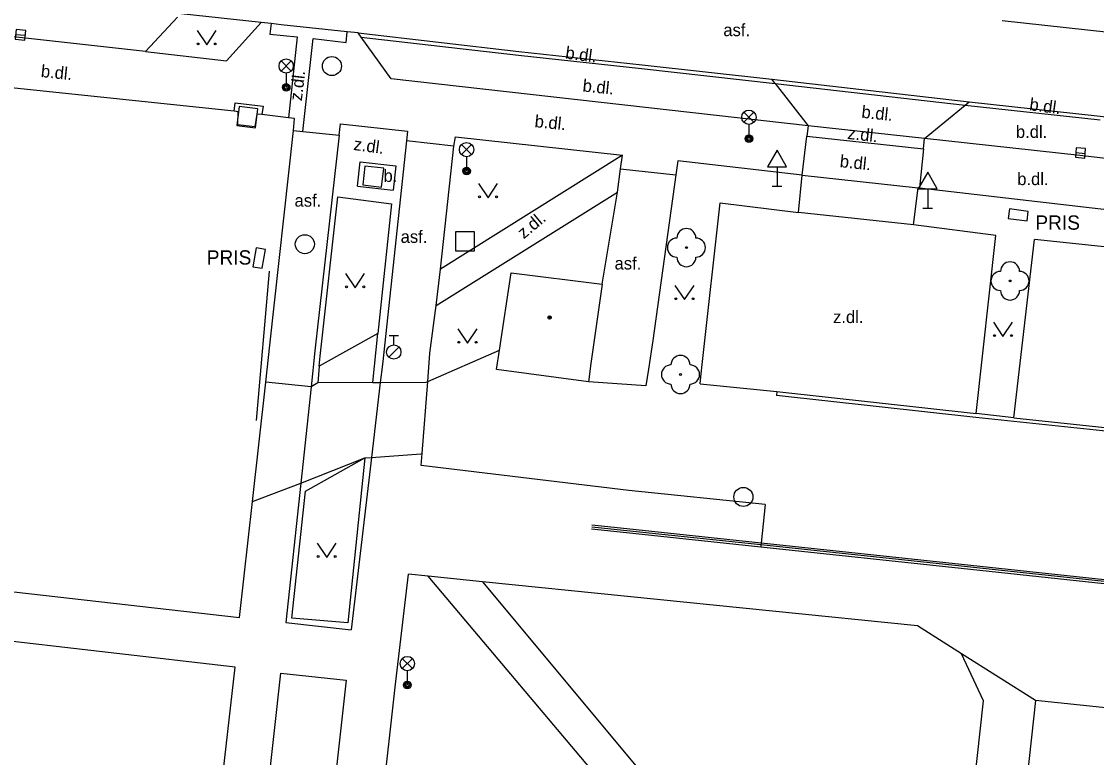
# Model space of a CAD drawing. Extents: x -595546 to -593986, y -1160845 to -1159202.
# Drawn here: x -594289.5 to -594233, y -1160060.3 to -1160021.7 of the extents above; entities that cross this region are included whole.
import ezdxf

# ---------------------------------------------------------------- set-up
doc = ezdxf.new("R2010")
doc.units = 0
for name, color, linetype in [('Level 22', 7, 'Continuous'), ('Level 24', 7, 'Continuous'), ('Level 26', 7, 'Continuous'), ('Level 27', 7, 'Continuous'), ('Level 28', 7, 'Continuous'), ('Level 33', 7, 'Continuous'), ('Level 34', 7, 'Continuous'), ('Level 36', 7, 'Continuous'), ('Level 39', 7, 'Continuous'), ('Specificka linie pasportu komunikaci', 7, 'Continuous'), ('TM - budovy zdene_ betonove - NN', 7, 'Continuous'), ('TM - budovy zdene_ betonove - VP', 7, 'Continuous'), ('TM - chodniky - VP', 7, 'Continuous'), ('TM - komunikace - VP', 7, 'Continuous'), ('TM - letecke snimky - pomocna linie', 7, 'Continuous'), ('TM - pomocna konstrukcni linie', 7, 'Continuous'), ('TM - popis objektu', 7, 'Continuous'), ('TM - popis povrchu', 7, 'Continuous'), ('TM - rozhrani ploch obecne - VP', 7, 'Continuous'), ('TM - zabradli - VP', 7, 'Continuous')]:
    doc.layers.add(name, color=color, linetype=linetype)

msp = doc.modelspace()

# ---------------------------------------------------------------- linework, layer by layer
at = {"layer": 'Level 22'}
for centre in [(-594254.55, -1160033.56), (-594237.56, -1160035.31), (-594254.86, -1160040.22)]:
    msp.add_circle(centre, 0.05, dxfattribs=at)
for centre, start, end in [((-594254.55, -1160033.06), 0, 180), ((-594255.05, -1160033.56), 90, 270), ((-594254.05, -1160033.56), 270, 90), ((-594254.55, -1160034.06), 180, 0), ((-594237.56, -1160034.81), 0, 180), ((-594238.06, -1160035.31), 90, 270), ((-594237.06, -1160035.31), 270, 90), ((-594237.56, -1160035.81), 180, 0), ((-594254.86, -1160039.72), 0, 180), ((-594255.36, -1160040.22), 90, 270), ((-594254.36, -1160040.22), 270, 90), ((-594254.86, -1160040.72), 180, 0)]:
    msp.add_arc(centre, 0.5, start, end, dxfattribs=at)
at = {"layer": 'Level 24'}
for points in [[(-594237.657, -1160032.025), (-594236.665, -1160032.151), (-594236.603, -1160031.655), (-594237.595, -1160031.529)], [(-594276.818, -1160034.645), (-594276.649, -1160033.66), (-594277.142, -1160033.575), (-594277.311, -1160034.56)]]:
    msp.add_lwpolyline(points, close=True, dxfattribs=at)
at = {"layer": 'Level 26'}
for points in [[(-594278.157, -1160027.146), (-594277.164, -1160027.267), (-594277.043, -1160026.274), (-594278.036, -1160026.153)], [(-594271.543, -1160030.27), (-594270.55, -1160030.383), (-594270.437, -1160029.39), (-594271.43, -1160029.277)], [(-594266.67, -1160033.73), (-594265.67, -1160033.73), (-594265.67, -1160032.73), (-594266.67, -1160032.73)]]:
    msp.add_lwpolyline(points, close=True, dxfattribs=at)
at = {"layer": 'Level 27'}
for p, q in [((-594289.759, -1160022.365), (-594289.261, -1160022.415)), ((-594234.109, -1160028.569), (-594233.611, -1160028.611))]:
    msp.add_line(p, q, dxfattribs=at)
for points in [[(-594289.784, -1160022.613), (-594289.287, -1160022.664), (-594289.236, -1160022.167), (-594289.733, -1160022.116)], [(-594234.13, -1160028.818), (-594233.632, -1160028.86), (-594233.59, -1160028.362), (-594234.088, -1160028.32)]]:
    msp.add_lwpolyline(points, close=True, dxfattribs=at)
for centre in [(-594273.16, -1160024.03), (-594274.58, -1160033.38), (-594251.56, -1160046.65)]:
    msp.add_circle(centre, 0.5, dxfattribs=at)
at = {"layer": 'Level 28'}
for p, q in [((-594270.16, -1160038.165), (-594269.66, -1160038.165)), ((-594269.91, -1160038.665), (-594269.91, -1160038.165)), ((-594270.168, -1160039.312), (-594269.638, -1160038.782))]:
    msp.add_line(p, q, dxfattribs=at)
msp.add_circle((-594269.91, -1160039.04), 0.375, dxfattribs=at)
at = {"layer": 'Level 33'}
for p, q in [((-594275.825, -1160024.29), (-594275.295, -1160023.76)), ((-594275.825, -1160023.76), (-594275.295, -1160024.29)), ((-594275.56, -1160024.4), (-594275.56, -1160025.15)), ((-594251.535, -1160026.98), (-594251.005, -1160026.45)), ((-594251.535, -1160026.45), (-594251.005, -1160026.98)), ((-594251.27, -1160027.09), (-594251.27, -1160027.84)), ((-594266.355, -1160028.68), (-594265.825, -1160028.15)), ((-594266.355, -1160028.15), (-594265.825, -1160028.68)), ((-594266.09, -1160028.79), (-594266.09, -1160029.54)), ((-594269.465, -1160055.66), (-594268.935, -1160055.13)), ((-594269.465, -1160055.13), (-594268.935, -1160055.66)), ((-594269.2, -1160055.77), (-594269.2, -1160056.52))]:
    msp.add_line(p, q, dxfattribs=at)
for centre, radius in [((-594275.56, -1160024.025), 0.375), ((-594275.56, -1160025.15), 0.2), ((-594275.56, -1160025.15), 0.145), ((-594275.56, -1160025.15), 0.0876), ((-594251.27, -1160026.715), 0.375), ((-594266.09, -1160028.415), 0.375), ((-594251.27, -1160027.84), 0.2), ((-594251.27, -1160027.84), 0.145), ((-594251.27, -1160027.84), 0.0876), ((-594266.09, -1160029.54), 0.2), ((-594266.09, -1160029.54), 0.145), ((-594266.09, -1160029.54), 0.0876), ((-594269.2, -1160055.395), 0.375), ((-594269.2, -1160056.52), 0.2), ((-594269.2, -1160056.52), 0.145), ((-594269.2, -1160056.52), 0.0876)]:
    msp.add_circle(centre, radius, dxfattribs=at)
at = {"layer": 'Level 34'}
for p, q in [((-594249.79, -1160029.312), (-594249.79, -1160030.33)), ((-594250.04, -1160030.33), (-594249.54, -1160030.33)), ((-594241.88, -1160030.472), (-594241.88, -1160031.49)), ((-594242.13, -1160031.49), (-594241.63, -1160031.49))]:
    msp.add_line(p, q, dxfattribs=at)
for points in [[(-594250.29, -1160029.312), (-594249.29, -1160029.312), (-594249.79, -1160028.446)], [(-594242.38, -1160030.472), (-594241.38, -1160030.472), (-594241.88, -1160029.606)]]:
    msp.add_lwpolyline(points, close=True, dxfattribs=at)
at = {"layer": 'Level 36'}
for points in [[(-594280.23, -1160022.17), (-594279.73, -1160022.92), (-594279.23, -1160022.17)], [(-594265.46, -1160030.19), (-594264.96, -1160030.94), (-594264.46, -1160030.19)], [(-594272.44, -1160034.92), (-594271.94, -1160035.67), (-594271.44, -1160034.92)], [(-594255.15, -1160035.54), (-594254.65, -1160036.29), (-594254.15, -1160035.54)], [(-594238.43, -1160037.48), (-594237.93, -1160038.23), (-594237.43, -1160037.48)], [(-594266.54, -1160037.83), (-594266.04, -1160038.58), (-594265.54, -1160037.83)], [(-594273.93, -1160049.07), (-594273.43, -1160049.82), (-594272.93, -1160049.07)]]:
    msp.add_lwpolyline(points, dxfattribs=at)
for centre in [(-594280.18, -1160022.87), (-594279.281, -1160022.87), (-594265.41, -1160030.89), (-594264.511, -1160030.89), (-594272.39, -1160035.62), (-594271.491, -1160035.62), (-594255.1, -1160036.24), (-594254.201, -1160036.24), (-594238.38, -1160038.18), (-594237.481, -1160038.18), (-594266.49, -1160038.53), (-594265.591, -1160038.53), (-594273.88, -1160049.77), (-594272.981, -1160049.77)]:
    msp.add_circle(centre, 0.05, dxfattribs=at)
at = {"layer": 'Level 39'}
for radius in [0.09, 0.0398]:
    msp.add_circle((-594261.73, -1160037.23), radius, dxfattribs=at)
at = {"layer": 'Specificka linie pasportu komunikaci'}
for points in [[(-594237.97, -1160021.64), (-594225.5, -1160023)], [(-594276.84, -1160026.58), (-594277.1, -1160026.55), (-594277.2, -1160027.22), (-594278.1, -1160027.11), (-594278.08, -1160026.44), (-594278.29, -1160026.4)], [(-594242.63, -1160032.36), (-594248.66, -1160031.71)], [(-594271.01, -1160040.64), (-594270.74, -1160038.07)], [(-594268.13, -1160040.58), (-594264.36, -1160038.95)], [(-594273.82, -1160039.78), (-594273.9, -1160040.65)], [(-594270.62, -1160040.64), (-594268.21, -1160040.62), (-594268.13, -1160040.58)], [(-594274.25, -1160040.86), (-594276.63, -1160040.62)], [(-594273.9, -1160040.65), (-594274.25, -1160040.86)], [(-594271.01, -1160040.64), (-594273.9, -1160040.65)], [(-594271.01, -1160040.64), (-594270.62, -1160040.64)], [(-594271.08, -1160044.57), (-594268.49, -1160044.38), (-594268.42, -1160044.37)], [(-594274.79, -1160045.92), (-594271.43, -1160044.59)], [(-594271.43, -1160044.59), (-594271.08, -1160044.57)], [(-594277.33, -1160046.88), (-594274.79, -1160045.92)]]:
    msp.add_lwpolyline(points, dxfattribs=at)
at = {"layer": 'TM - budovy zdene_ betonove - NN'}
for points in [[(-594239.36, -1160042.48), (-594249.82, -1160041.32)], [(-594222.4, -1160044.26), (-594239.36, -1160042.48)], [(-594250.42, -1160047.04), (-594250.63, -1160049.07)], [(-594250.63, -1160049.07), (-594250.64, -1160049.17)], [(-594250.64, -1160049.17), (-594250.65, -1160049.27)]]:
    msp.add_lwpolyline(points, dxfattribs=at)
at = {"layer": 'TM - budovy zdene_ betonove - VP'}
for points in [[(-594264.36, -1160038.95), (-594263.74, -1160034.89)], [(-594263.74, -1160034.89), (-594258.98, -1160035.47)], [(-594258.98, -1160035.47), (-594259.56, -1160039.64)], [(-594264.51, -1160039.96), (-594264.36, -1160038.95)], [(-594259.69, -1160040.61), (-594264.51, -1160039.96)], [(-594259.56, -1160039.64), (-594259.69, -1160040.61)], [(-594250.65, -1160049.27), (-594240.13, -1160050.39)], [(-594240.13, -1160050.39), (-594221.53, -1160052.38)]]:
    msp.add_lwpolyline(points, dxfattribs=at)
at = {"layer": 'TM - chodniky - VP'}
for points in [[(-594282.94, -1160023.27), (-594278.7, -1160023.76), (-594276.87, -1160021.74)], [(-594278.29, -1160026.4), (-594310.9, -1160022.98)], [(-594278.29, -1160026.4), (-594278.24, -1160025.96), (-594276.77, -1160026.13), (-594276.84, -1160026.58)], [(-594275.44, -1160026.75), (-594276.84, -1160026.58)], [(-594275.13, -1160026.79), (-594275.44, -1160026.75)], [(-594275.17, -1160027.41), (-594275.13, -1160026.79)], [(-594276.63, -1160040.62), (-594276.41, -1160038.68), (-594275.17, -1160027.41)], [(-594266.75, -1160028.23), (-594266.67, -1160027.74)], [(-594266.67, -1160027.74), (-594257.91, -1160028.7)], [(-594267.46, -1160034.69), (-594266.75, -1160028.23)], [(-594257.91, -1160028.7), (-594267.46, -1160034.69)], [(-594248.47, -1160029.75), (-594255, -1160029.01), (-594255.1, -1160029.74)], [(-594255.1, -1160029.74), (-594256.31, -1160038.43), (-594256.54, -1160039.94)], [(-594248.66, -1160031.71), (-594248.47, -1160029.75)], [(-594242.63, -1160032.36), (-594242.38, -1160030.42)], [(-594242.38, -1160030.42), (-594242.31, -1160030.42)], [(-594242.31, -1160030.42), (-594231.58, -1160031.66)], [(-594273.82, -1160039.78), (-594273.77, -1160039.25), (-594272.85, -1160030.89), (-594270.03, -1160031.26), (-594270.74, -1160038.07)], [(-594267.68, -1160036.59), (-594258.17, -1160030.65)], [(-594258.98, -1160035.47), (-594258.17, -1160030.65)], [(-594253.79, -1160040.35), (-594253.7, -1160039.53), (-594252.77, -1160031.21), (-594248.66, -1160031.71)], [(-594239.34, -1160042.27), (-594238.3, -1160032.92), (-594242.63, -1160032.36)], [(-594237.36, -1160042.49), (-594236.27, -1160033.13)], [(-594231.78, -1160033.61), (-594236.27, -1160033.13)], [(-594268.13, -1160040.58), (-594268.01, -1160039.1), (-594267.68, -1160036.59)], [(-594270.74, -1160038.07), (-594273.82, -1160039.78)], [(-594256.54, -1160039.94), (-594256.68, -1160040.81)], [(-594268.42, -1160044.37), (-594268.13, -1160040.58)], [(-594256.68, -1160040.81), (-594259.69, -1160040.61)], [(-594253.83, -1160040.71), (-594253.79, -1160040.35)], [(-594277.33, -1160046.88), (-594276.63, -1160040.62)], [(-594253.83, -1160040.71), (-594249.8, -1160041.12)], [(-594249.8, -1160041.12), (-594249.82, -1160041.32)], [(-594237.36, -1160042.49), (-594239.34, -1160042.27)], [(-594268.47, -1160045), (-594268.42, -1160044.37)], [(-594272.33, -1160053.26), (-594275.27, -1160053.01), (-594274.54, -1160046.34), (-594271.43, -1160044.59)], [(-594271.43, -1160044.59), (-594272.33, -1160053.26)], [(-594250.42, -1160047.04), (-594257.57, -1160046.31), (-594268.47, -1160045)], [(-594278.01, -1160052.98), (-594277.33, -1160046.88)], [(-594299.41, -1160050.55), (-594278.01, -1160052.98)], [(-594269.84, -1160056.63), (-594269.13, -1160050.71)], [(-594268.099, -1160050.814), (-594269.13, -1160050.71)], [(-594278.24, -1160055.59), (-594318.26, -1160050.96)], [(-594265.25, -1160051.1), (-594268.099, -1160050.814)], [(-594240.104, -1160054.877), (-594242.42, -1160053.41), (-594265.25, -1160051.1)], [(-594236.23, -1160057.34), (-594240.104, -1160054.877)], [(-594280.53, -1160075.71), (-594278.24, -1160055.59)], [(-594280.53, -1160098.33), (-594275.84, -1160055.89)], [(-594272.41, -1160056.27), (-594277.11, -1160098.72)], [(-594275.84, -1160055.89), (-594272.41, -1160056.27)], [(-594274.83, -1160101.39), (-594269.84, -1160056.63)], [(-594213.271, -1160078.023), (-594211.26, -1160059.94), (-594236.23, -1160057.34)]]:
    msp.add_lwpolyline(points, dxfattribs=at)
at = {"layer": 'TM - komunikace - VP'}
for points in [[(-594282.94, -1160023.27), (-594302.33, -1160021.11), (-594321.76, -1160018.93)], [(-594276.87, -1160021.74), (-594281.08, -1160021.28)], [(-594281.26, -1160021.46), (-594282.94, -1160023.27)], [(-594276.34, -1160021.8), (-594276.87, -1160021.74)], [(-594272.35, -1160022.23), (-594275.82, -1160021.86), (-594276.34, -1160021.8)], [(-594271.78, -1160022.29), (-594272.35, -1160022.23)], [(-594271.62, -1160022.51), (-594271.78, -1160022.29)], [(-594248.16, -1160027.17), (-594270.05, -1160024.7), (-594271.62, -1160022.51)], [(-594242.05, -1160027.84), (-594248.16, -1160027.17)], [(-594231.34, -1160029.03), (-594233.9, -1160028.72), (-594242.05, -1160027.84)]]:
    msp.add_lwpolyline(points, dxfattribs=at)
at = {"layer": 'TM - letecke snimky - pomocna linie'}
for points in [[(-594277.94, -1160127.2), (-594251.62, -1160099.55), (-594248.68, -1160073.83), (-594268.099, -1160050.814)], [(-594265.25, -1160051.1), (-594246.345, -1160073.802), (-594245.291, -1160074.568), (-594243.745, -1160074.814), (-594242.078, -1160074.141), (-594241.192, -1160073.392), (-594240.59, -1160072.32), (-594238.944, -1160057.345), (-594240.104, -1160054.877)], [(-594236.23, -1160057.34), (-594238.188, -1160075.286), (-594213.271, -1160078.023)]]:
    msp.add_lwpolyline(points, dxfattribs=at)
at = {"layer": 'TM - pomocna konstrukcni linie'}
for points in [[(-594249.89, -1160024.94), (-594250.06, -1160024.72)], [(-594239.92, -1160026.08), (-594239.71, -1160025.9)]]:
    msp.add_lwpolyline(points, dxfattribs=at)
at = {"layer": 'TM - rozhrani ploch obecne - VP'}
for points in [[(-594276.34, -1160021.8), (-594276.41, -1160022.36), (-594274.98, -1160022.5), (-594275.44, -1160026.75)], [(-594274.68, -1160027.46), (-594274.15, -1160022.58), (-594272.41, -1160022.79), (-594272.35, -1160022.23)], [(-594271.78, -1160022.29), (-594263.35, -1160023.26), (-594256.88, -1160023.96), (-594250.06, -1160024.72), (-594239.71, -1160025.9), (-594232.98, -1160026.64), (-594223.06, -1160027.76), (-594215.71, -1160028.52), (-594206.07, -1160029.67), (-594196.06, -1160030.8), (-594180.78, -1160032.51)], [(-594271.62, -1160022.51), (-594263.37, -1160023.46), (-594256.91, -1160024.16), (-594249.89, -1160024.94)], [(-594249.89, -1160024.94), (-594248.16, -1160027.17)], [(-594249.89, -1160024.94), (-594239.92, -1160026.08)], [(-594242.05, -1160027.84), (-594239.92, -1160026.08)], [(-594239.92, -1160026.08), (-594232.83, -1160026.86)], [(-594275.17, -1160027.41), (-594274.68, -1160027.46)], [(-594274.68, -1160027.46), (-594272.78, -1160027.65)], [(-594272.78, -1160027.65), (-594272.71, -1160027.07), (-594269.19, -1160027.45), (-594269.24, -1160027.95)], [(-594248.16, -1160027.17), (-594248.22, -1160027.71)], [(-594272.78, -1160027.65), (-594274.05, -1160038.97), (-594274.25, -1160040.86)], [(-594269.24, -1160027.95), (-594270.51, -1160039.69), (-594270.62, -1160040.64)], [(-594266.75, -1160028.23), (-594269.24, -1160027.95)], [(-594248.47, -1160029.75), (-594248.22, -1160027.71)], [(-594248.22, -1160027.71), (-594242.11, -1160028.38)], [(-594242.11, -1160028.38), (-594242.05, -1160027.84)], [(-594258.01, -1160029.42), (-594257.91, -1160028.7)], [(-594242.11, -1160028.38), (-594242.31, -1160030.42)], [(-594271.82, -1160030.34), (-594271.68, -1160029.06), (-594269.81, -1160029.27), (-594269.95, -1160030.55)], [(-594258.17, -1160030.65), (-594258.01, -1160029.42)], [(-594258.01, -1160029.42), (-594255.1, -1160029.74)], [(-594248.47, -1160029.75), (-594242.38, -1160030.42)], [(-594271.82, -1160030.34), (-594269.95, -1160030.55)], [(-594267.68, -1160036.59), (-594267.46, -1160034.69)], [(-594274.25, -1160040.86), (-594274.79, -1160045.92)], [(-594270.62, -1160040.64), (-594271.08, -1160044.57)], [(-594249.8, -1160041.12), (-594239.34, -1160042.27)], [(-594237.36, -1160042.49), (-594222.37, -1160044.09)], [(-594271.08, -1160044.57), (-594272.15, -1160053.63)], [(-594274.79, -1160045.92), (-594275.58, -1160053.24), (-594272.15, -1160053.63)], [(-594259.53, -1160048.33), (-594257.69, -1160048.52), (-594250.65, -1160049.27)], [(-594250.63, -1160049.07), (-594257.67, -1160048.32), (-594259.51, -1160048.13)], [(-594206.08, -1160053.82), (-594221.51, -1160052.18), (-594240.11, -1160050.19), (-594250.63, -1160049.07)]]:
    msp.add_lwpolyline(points, dxfattribs=at)
at = {"layer": 'TM - zabradli - VP'}
for points in [[(-594277.11, -1160042.64), (-594276.43, -1160034.8)], [(-594250.64, -1160049.17), (-594257.68, -1160048.42), (-594259.52, -1160048.23)], [(-594206.19, -1160053.91), (-594221.52, -1160052.28), (-594240.12, -1160050.29), (-594250.64, -1160049.17)]]:
    msp.add_lwpolyline(points, dxfattribs=at)

# ---------------------------------------------------------------- texts
at = {"layer": 'TM - popis objektu'}
for p in [(-594236.23, -1160032.62), (-594279.73, -1160034.45)]:
    msp.add_text('PRIS', height=0.75, dxfattribs=at).set_placement(p)
at = {"layer": 'TM - popis povrchu'}
for s, p in [('asf.', (-594252.61, -1160022.46)), ('b.dl.', (-594237.25, -1160027.8)), ('b.', (-594270.45, -1160030.11)), ('b.dl.', (-594237.18, -1160030.28)), ('asf.', (-594275.12, -1160031.41)), ('asf.', (-594269.55, -1160033.31)), ('asf.', (-594258.32, -1160034.71)), ('z.dl.', (-594246.85, -1160037.52))]:
    msp.add_text(s, height=0.65, dxfattribs=at).set_placement(p)
for s, rotation, p in [('b.dl.', 352.27, (-594260.93, -1160023.63)), ('b.dl.', 354, (-594288.46, -1160024.6)), ('z.dl.', 83.41, (-594274.74, -1160025.88)), ('b.dl.', 354, (-594260.02, -1160025.36)), ('b.dl.', 352.27, (-594236.57, -1160026.34)), ('b.dl.', 354, (-594245.38, -1160026.74)), ('b.dl.', 354, (-594262.54, -1160027.23)), ('z.dl.', 353.49, (-594246.12, -1160027.85)), ('z.dl.', 352.23, (-594272.05, -1160028.43)), ('b.dl.', 354, (-594246.52, -1160029.33)), ('z.dl.', 39.87, (-594263.09, -1160033.13))]:
    msp.add_text(s, height=0.65, rotation=rotation, dxfattribs=at).set_placement(p)

doc.saveas('drawing.dxf')
